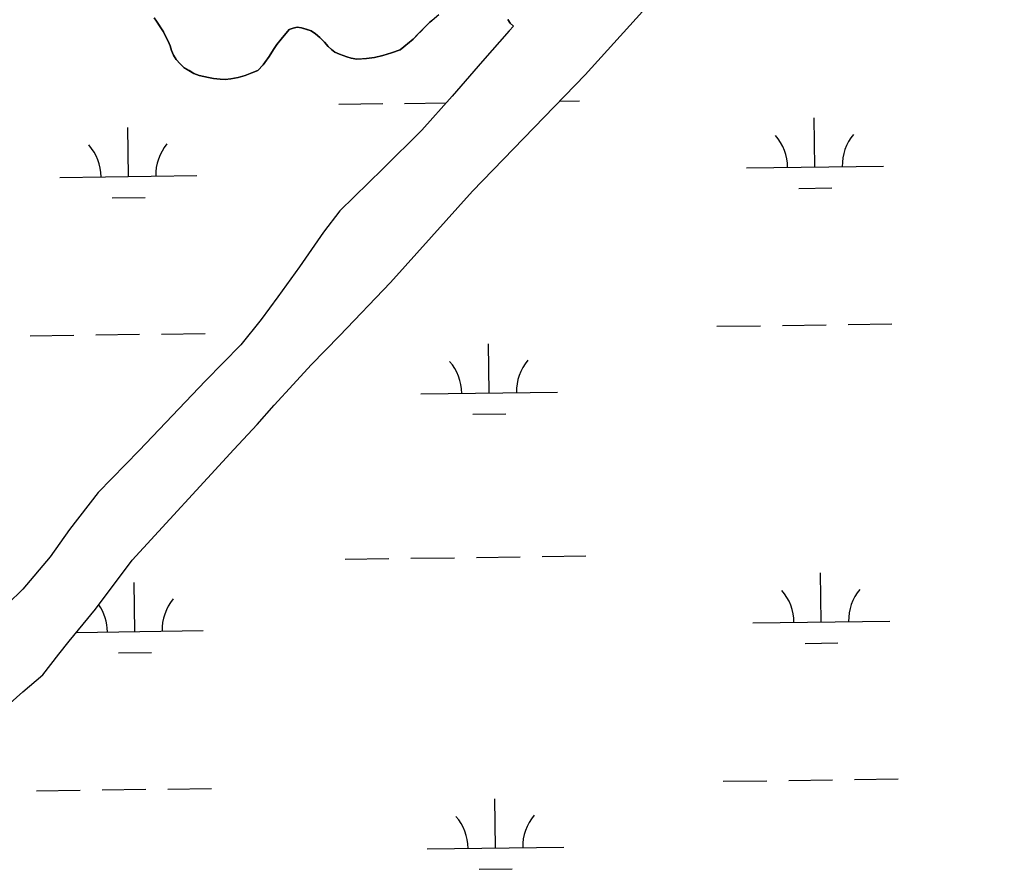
# Model space of a CAD drawing. Extents: x 3767014 to 3805179, y 361544 to 387384.
# Drawn here: x 3780033 to 3780753, y 374287 to 374908 of the extents above; entities that cross this region are included whole.
import ezdxf

# ---------------------------------------------------------------- set-up
doc = ezdxf.new("R2010")
doc.units = 0
doc.layers.add('V-TOPO-SHOR', color=7, linetype='Continuous')
doc.layers.add('V-WETL-SWMP', color=7, linetype='Continuous')

msp = doc.modelspace()

# ---------------------------------------------------------------- linework, layer by layer
at = {"layer": 'V-TOPO-SHOR'}
for points in [[(3780026.517, 374408.138), (3780035.647, 374416.497), (3780050.294, 374429.015), (3780061.98, 374443.996), (3780069.55, 374453.511), (3780079.898, 374465.977), (3780088.774, 374476.893), (3780115.482, 374512.657), (3780189.835, 374593.676), (3780206.862, 374612.022), (3780219.32, 374626.028), (3780233.24, 374641.27), (3780246.343, 374655.577), (3780267.261, 374676.688), (3780304.4, 374715.686), (3780364.382, 374782.59), (3780446.797, 374867.699), (3780516.757, 374945.013), (3780596.918, 375035.274), (3780669.702, 375117.129), (3780746.983, 375206.829), (3780776.234, 375236.32), (3780814.419, 375272.746), (3780822.093, 375280.188)], [(3780336.021, 374908.419), (3780333.254, 374906.103), (3780329.175, 374902.228), (3780327.045, 374899.893), (3780324.268, 374897.1), (3780320.997, 374893.681), (3780316.77, 374890.29), (3780311.404, 374885.971), (3780305.135, 374883.585), (3780298.878, 374881.676), (3780292.794, 374880.24), (3780286.885, 374879.597), (3780283.856, 374879.356), (3780279.711, 374879.145), (3780275.75, 374879.882), (3780272.59, 374880.761), (3780267.227, 374882.649), (3780263.763, 374884.171), (3780261.267, 374886.147), (3780258.938, 374888.435), (3780256.309, 374891.367), (3780252.739, 374894.961), (3780249.622, 374897.587), (3780246.495, 374899.737), (3780242.706, 374900.95), (3780239.388, 374901.99), (3780236.216, 374902.39), (3780233.177, 374901.833), (3780230.281, 374900.632), (3780224.534, 374893.778), (3780221.405, 374889.719), (3780218.925, 374886.12), (3780215.767, 374880.949), (3780213.788, 374878.295), (3780211.31, 374874.856), (3780207.386, 374870.818), (3780203.042, 374869.019), (3780198.221, 374867.234), (3780193.089, 374865.773), (3780187.807, 374864.637), (3780183.5, 374864.268), (3780179.84, 374864.362), (3780175.077, 374864.805), (3780171.276, 374865.54), (3780164.63, 374867.141), (3780160.692, 374868.675), (3780157.241, 374870.674), (3780153.481, 374873.001), (3780150.681, 374875.62), (3780147.742, 374878.879), (3780145.909, 374881.951), (3780144.41, 374885.492), (3780143.378, 374888.703), (3780142.036, 374892.238), (3780140.511, 374894.824), (3780138.389, 374899.019), (3780136.097, 374902.738), (3780133.496, 374906.785), (3780131.649, 374909.22)], [(3780394.303, 374903.098), (3780391.974, 374905.386), (3780390.131, 374907.981)], [(3780394.303, 374903.098), (3780391.112, 374899.694), (3780371.761, 374877.588), (3780349.456, 374852.058), (3780327.325, 374827.158), (3780298.737, 374798.765), (3780267.388, 374768.213), (3780255.367, 374752.603), (3780237.842, 374727.267), (3780221.994, 374705.231), (3780209.946, 374688.666), (3780194.99, 374670.269), (3780169.318, 374643.869), (3780120.729, 374592.908), (3780090.814, 374562.319), (3780069.74, 374535.165), (3780055.699, 374515.309), (3780035.665, 374491.471), (3780002.525, 374459.372)]]:
    msp.add_lwpolyline(points, dxfattribs=at)
at = {"layer": 'V-WETL-SWMP'}
for p, q in [((3780314.709, 374846.763), (3780345.125, 374847.186)), ((3780428.049, 374848.338), (3780442.696, 374848.541)), ((3780266.713, 374846.097), (3780298.71, 374846.541)), ((3780614.7, 374800.184), (3780614.2, 374836.18)), ((3780112.841, 374793.212), (3780112.341, 374829.209)), ((3780564.705, 374799.489), (3780664.695, 374800.878)), ((3780062.846, 374792.518), (3780162.836, 374793.907)), ((3780602.916, 374784.587), (3780626.913, 374784.921)), ((3780101.057, 374777.616), (3780125.054, 374777.949)), ((3780542.903, 374683.743), (3780574.9, 374684.188)), ((3780590.898, 374684.41), (3780622.895, 374684.854)), ((3780638.893, 374685.077), (3780670.89, 374685.521)), ((3780041.044, 374676.772), (3780073.041, 374677.216)), ((3780089.039, 374677.438), (3780121.036, 374677.883)), ((3780137.034, 374678.105), (3780169.031, 374678.55)), ((3780376.5, 374634.997), (3780376, 374670.994)), ((3780326.505, 374634.303), (3780426.495, 374635.692)), ((3780364.715, 374619.401), (3780388.713, 374619.734)), ((3780415.32, 374515.454), (3780447.317, 374515.898)), ((3780271.334, 374513.454), (3780303.331, 374513.898)), ((3780319.329, 374514.12), (3780351.326, 374514.565)), ((3780367.325, 374514.787), (3780399.321, 374515.232)), ((3780619.321, 374467.541), (3780618.821, 374503.537)), ((3780117.462, 374460.569), (3780116.961, 374496.566)), ((3780569.326, 374466.846), (3780669.316, 374468.235)), ((3780074.918, 374459.978), (3780167.457, 374461.264)), ((3780607.537, 374451.944), (3780631.534, 374452.278)), ((3780105.677, 374444.973), (3780129.675, 374445.306)), ((3780547.524, 374351.1), (3780579.52, 374351.545)), ((3780595.519, 374351.767), (3780627.516, 374352.211)), ((3780643.514, 374352.434), (3780675.511, 374352.878)), ((3780045.664, 374344.129), (3780077.661, 374344.573)), ((3780093.659, 374344.795), (3780125.656, 374345.24)), ((3780141.655, 374345.462), (3780173.652, 374345.907)), ((3780381.121, 374302.354), (3780380.62, 374338.351)), ((3780331.125, 374301.66), (3780431.116, 374303.049)), ((3780369.336, 374286.758), (3780393.334, 374287.091))]:
    msp.add_line(p, q, dxfattribs=at)
for points in [[(3780035.646, 374416.497), (3780050.294, 374429.014), (3780061.981, 374443.995), (3780069.549, 374453.51), (3780079.898, 374465.978), (3780088.774, 374476.892), (3780115.482, 374512.657), (3780189.834, 374593.677), (3780206.861, 374612.022), (3780219.319, 374626.028), (3780233.241, 374641.269), (3780246.344, 374655.577), (3780267.262, 374676.687), (3780304.4, 374715.685), (3780364.381, 374782.589), (3780446.798, 374867.699), (3780516.757, 374945.012), (3780596.918, 375035.274), (3780669.701, 375117.129), (3780746.982, 375206.829), (3780776.235, 375236.32)], [(3780131.649, 374909.22), (3780133.496, 374906.784), (3780138.39, 374899.018), (3780140.511, 374894.824), (3780142.036, 374892.238), (3780143.378, 374888.702), (3780144.41, 374885.491), (3780145.91, 374881.951), (3780147.742, 374878.879), (3780150.682, 374875.62), (3780153.48, 374873.001), (3780160.691, 374868.676), (3780164.631, 374867.142), (3780171.276, 374865.539), (3780175.077, 374864.804), (3780179.841, 374864.363), (3780183.5, 374864.269), (3780187.808, 374864.636), (3780193.09, 374865.773), (3780198.221, 374867.233), (3780203.043, 374869.019), (3780207.387, 374870.818), (3780211.311, 374874.856), (3780215.766, 374880.949), (3780218.924, 374886.121), (3780221.404, 374889.718), (3780224.533, 374893.777), (3780230.281, 374900.633), (3780233.177, 374901.832), (3780236.216, 374902.39), (3780239.389, 374901.99), (3780246.494, 374899.738), (3780249.623, 374897.588), (3780252.739, 374894.961), (3780256.308, 374891.367), (3780258.938, 374888.434), (3780261.267, 374886.146), (3780263.763, 374884.171), (3780267.226, 374882.649), (3780272.59, 374880.76), (3780275.751, 374879.883), (3780279.711, 374879.145), (3780286.886, 374879.597), (3780292.793, 374880.241), (3780298.879, 374881.676), (3780305.136, 374883.584), (3780311.405, 374885.97), (3780320.996, 374893.682), (3780327.045, 374899.894), (3780329.175, 374902.227), (3780333.254, 374906.102), (3780339.764, 374911.665)], [(3780390.131, 374907.981), (3780391.974, 374905.386), (3780394.303, 374903.098), (3780391.112, 374899.695), (3780371.76, 374877.589), (3780349.455, 374852.058), (3780327.325, 374827.158), (3780298.737, 374798.764), (3780267.389, 374768.212), (3780255.367, 374752.603), (3780237.842, 374727.267), (3780221.994, 374705.231), (3780209.947, 374688.667), (3780194.989, 374670.269)], [(3780194.989, 374670.269), (3780169.318, 374643.869), (3780120.73, 374592.908), (3780090.813, 374562.319), (3780069.739, 374535.164), (3780055.698, 374515.31), (3780035.665, 374491.471), (3780002.525, 374459.373)], [(3780026.517, 374408.137), (3780035.646, 374416.497)]]:
    msp.add_lwpolyline(points, dxfattribs=at)
for centre, start, end in [((3780559.456, 374799.891), 0.024037, 41.567696), ((3780669.931, 374801.426), 140.024034, 181.567693), ((3780057.597, 374792.92), 0.024037, 41.567695), ((3780168.072, 374794.454), 140.024034, 181.567693), ((3780321.256, 374634.705), 0.024037, 41.567696), ((3780431.731, 374636.239), 140.024034, 181.567693), ((3780564.077, 374467.248), 0.024037, 41.567696), ((3780674.552, 374468.783), 140.024034, 181.567693), ((3780062.217, 374460.277), 0.024037, 34.486556), ((3780172.693, 374461.811), 140.024034, 181.567693), ((3780325.876, 374302.062), 0.024037, 41.567696), ((3780436.352, 374303.596), 140.024034, 181.567693)]:
    msp.add_arc(centre, 35.246, start, end, dxfattribs=at)

doc.saveas('drawing.dxf')
